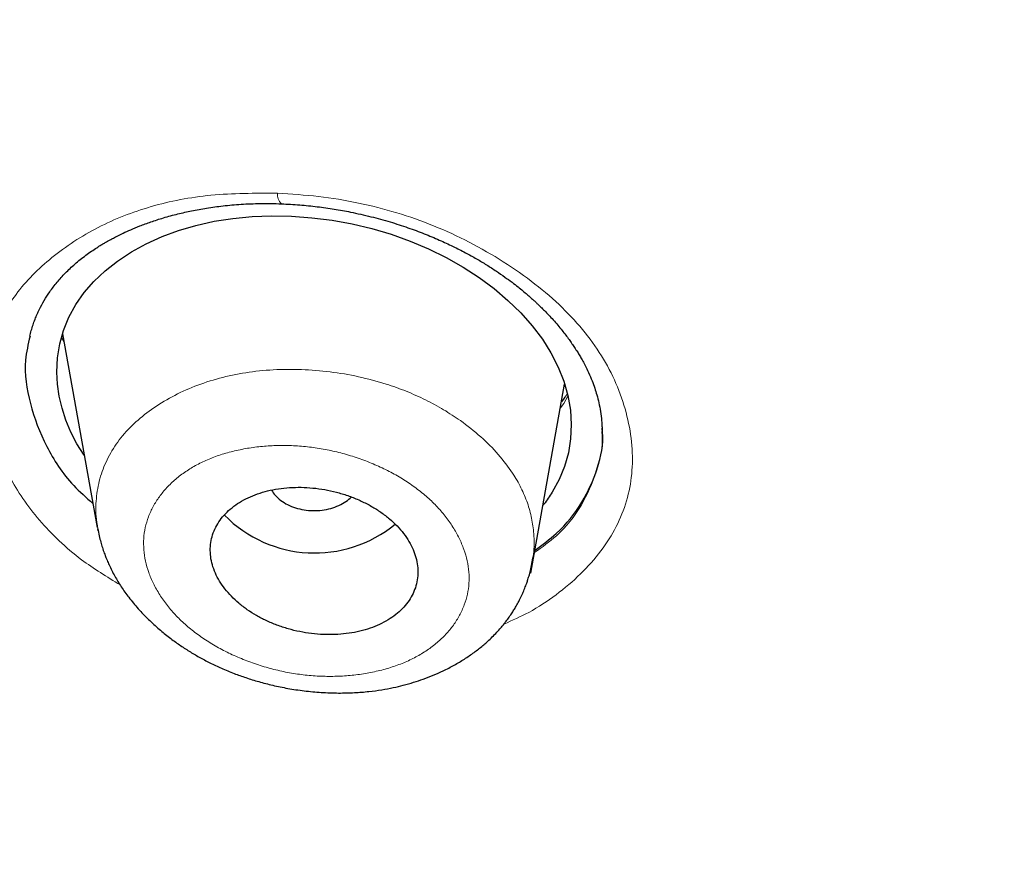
# Model space of a CAD drawing. Header units: millimetres. Extents: x 8 to 1023, y 12 to 832.
# Tile 474 of 656: x 603 to 612, y 765 to 772. Entities that reach past the tile are written whole.
import ezdxf

# ---------------------------------------------------------------- set-up
doc = ezdxf.new("R2010")
doc.units = ezdxf.units.MM

msp = doc.modelspace()

# ---------------------------------------------------------------- linework, layer by layer
at = {"color": 8, "linetype": 'Continuous', "lineweight": 0}
for p, q in [((603.5123, 769.5438), (603.4908, 769.5784)), ((607.8809, 769.0715), (607.8453, 769.008)), ((607.8453, 769.008), (607.8153, 768.9684))]:
    msp.add_line(p, q, dxfattribs=at)
at = {"color": 7, "linetype": 'Continuous', "lineweight": 30}
for p, q in [((603.5045, 769.5871), (603.4967, 769.5995)), ((603.5001, 769.6119), (603.7999, 767.9323)), ((607.5594, 767.535), (607.8521, 769.1747)), ((603.8084, 767.9037), (603.8062, 767.9193))]:
    msp.add_line(p, q, dxfattribs=at)
at = {"color": 7, "linetype": 'Continuous', "lineweight": 30, "flags": 128}
msp.add_lwpolyline([(603.6882, 768.5578), (603.6249, 768.6584), (603.5728, 768.7591), (603.5296, 768.862), (603.4953, 768.9669), (603.4708, 769.0713), (603.4557, 769.1753), (603.4501, 769.2788), (603.4559, 769.402), (603.4753, 769.5228), (603.5083, 769.6412), (603.5546, 769.7551), (603.6143, 769.8639), (603.6871, 769.9679), (603.7718, 770.0656), (603.8683, 770.1571), (603.9767, 770.2423), (604.0969, 770.3212), (604.2261, 770.3922), (604.3624, 770.4543), (604.5059, 770.5074), (604.6565, 770.5515), (604.8143, 770.5867), (604.9766, 770.6123), (605.1425, 770.6283), (605.312, 770.6346), (605.4853, 770.6312), (605.6622, 770.6181), (605.8385, 770.5957), (606.0118, 770.5643), (606.182, 770.5238), (606.3493, 770.4742), (606.5136, 770.4156), (606.6716, 770.3489), (606.8249, 770.2733), (606.9723, 770.1896), (607.1107, 770.0996), (607.2404, 770.0032), (607.3611, 769.9007), (607.4715, 769.793), (607.5717, 769.6801), (607.6595, 769.5638), (607.7341, 769.4451), (607.7964, 769.3227), (607.8451, 769.1994), (607.8802, 769.0753), (607.9018, 768.9503), (607.9097, 768.8244), (607.904, 768.6992), (607.8847, 768.5779), (607.8517, 768.4604), (607.8051, 768.3469), (607.7448, 768.2373), (607.7448, 768.2373)], dxfattribs=at)
at = {"color": 8, "linetype": 'Continuous', "lineweight": 0}
msp.add_arc((605.477, 770.8207), 0.1142, 175.36943, 225.85238, dxfattribs=at)
at = {"color": 7, "linetype": 'Continuous', "lineweight": 30}
msp.add_arc((605.6859, 768.8074), 1.0969, 224.43691, 309.49116, dxfattribs=at)
for points, knots in [([(599.6821, 745.2961), (599.0446, 745.7096), (597.7695, 746.5367), (595.9542, 747.8518), (594.2149, 749.2184), (592.5608, 750.6392), (590.9929, 752.1097), (589.5142, 753.6274), (588.1274, 755.1896), (586.8349, 756.7932), (585.6396, 758.4355), (584.5439, 760.1136), (583.5509, 761.8245), (582.6624, 763.5651), (581.8795, 765.3316), (581.2029, 767.1208), (580.6338, 768.9292), (580.1729, 770.7536), (579.8213, 772.5906), (579.5798, 774.4368), (579.4493, 776.2889), (579.431, 778.1434), (579.5251, 779.9968), (579.7305, 781.8454), (580.0465, 783.6858), (580.4719, 785.5148), (581.006, 787.3289), (581.6477, 789.1248), (582.3961, 790.8992), (583.2503, 792.6485), (584.2095, 794.3694), (585.2721, 796.0585), (586.4353, 797.7127), (587.6964, 799.3293), (589.0529, 800.9052), (590.5021, 802.4378), (592.0412, 803.924), (593.6677, 805.3611), (595.3789, 806.7463), (597.1721, 808.0765), (599.0443, 809.3489), (600.9914, 810.5616), (603.0093, 811.7126), (605.0941, 812.8), (607.2418, 813.822), (609.4485, 814.7765), (611.7101, 815.6617), (614.0228, 816.4757), (616.3824, 817.2164), (618.7846, 817.8821), (621.2245, 818.472), (623.6973, 818.9854), (626.1985, 819.4217), (628.7233, 819.78), (631.2672, 820.0603), (633.8256, 820.26), (636.3938, 820.3856), (638.1092, 820.4012), (638.967, 820.409)], [0, 0, 0, 0, 0.017858, 0.035716, 0.053573, 0.07143, 0.089286, 0.107143, 0.124999, 0.142856, 0.160713, 0.178571, 0.196429, 0.214287, 0.232143, 0.25, 0.267856, 0.285712, 0.303568, 0.321425, 0.339282, 0.35714, 0.374998, 0.392856, 0.410713, 0.42857, 0.446428, 0.464285, 0.482142, 0.499999, 0.517857, 0.535714, 0.553571, 0.571428, 0.589285, 0.607142, 0.624999, 0.642856, 0.660713, 0.67857, 0.696427, 0.714284, 0.732141, 0.749999, 0.767857, 0.785715, 0.803573, 0.821432, 0.83929, 0.857149, 0.875005, 0.892861, 0.910716, 0.928572, 0.946428, 0.964284, 0.982141, 1, 1, 1, 1]), ([(638.967, 818.009), (638.3628, 818.005), (637.1547, 817.997), (635.3444, 817.9324), (633.5372, 817.8292), (631.733, 817.6837), (629.9321, 817.4971), (628.1379, 817.2696), (626.4058, 817.0102), (624.7401, 816.7233), (623.1417, 816.4128), (621.5609, 816.0704), (619.9978, 815.6959), (618.4524, 815.2896), (616.8706, 814.8359), (615.2571, 814.3322), (613.6167, 813.7756), (612.0058, 813.1834), (610.4243, 812.556), (608.8722, 811.8935), (607.347, 811.1949), (605.8917, 810.4814), (604.506, 809.7569), (603.1916, 809.027), (601.9088, 808.2708), (600.6574, 807.4885), (599.4374, 806.6803), (598.2148, 805.8226), (596.9949, 804.9139), (595.7837, 803.9523), (594.6156, 802.964), (593.4906, 801.949), (592.4085, 800.9075), (591.3676, 799.8379), (590.3979, 798.7733), (589.4984, 797.7185), (588.6689, 796.6799), (587.8834, 795.6272), (587.142, 794.5603), (586.4445, 793.4792), (585.772, 792.3524), (585.1295, 791.1795), (584.5226, 789.9602), (583.9691, 788.7276), (583.4691, 787.4814), (583.0225, 786.2218), (582.6288, 784.9476), (582.2983, 783.6978), (582.0275, 782.4769), (581.8126, 781.29), (581.6459, 780.1015), (581.5271, 778.9115), (581.4564, 777.7195), (581.4331, 776.4921), (581.462, 775.2301), (581.5487, 773.9347), (581.6922, 772.6407), (581.8927, 771.348), (582.1501, 770.0563), (582.4641, 768.7676), (582.8228, 767.5219), (583.2202, 766.3223), (583.6505, 765.1703), (584.1257, 764.0301), (584.6458, 762.9016), (585.2109, 761.7847), (585.8395, 760.646), (586.5358, 759.4877), (587.3046, 758.3122), (588.1254, 757.1535), (588.9985, 756.0114), (589.924, 754.8861), (590.8988, 753.7813), (591.8905, 752.7307), (592.8916, 751.7352), (593.8983, 750.7921), (594.9411, 749.8712), (596.0199, 748.9727), (597.1349, 748.0965), (598.3202, 747.2174), (599.5787, 746.3387), (600.9133, 745.464), (602.288, 744.6186), (603.7029, 743.8026), (605.158, 743.0163), (606.6477, 742.2629), (608.1236, 741.5648), (609.5779, 740.9208), (611.0096, 740.3269), (612.4627, 739.7635), (613.9374, 739.2309), (615.4336, 738.7289), (616.9988, 738.2432), (618.6325, 737.7777), (620.334, 737.3365), (622.053, 736.9342), (623.7893, 736.5709), (625.5429, 736.2467), (627.3103, 735.9623), (629.0381, 735.725), (630.7219, 735.5312), (632.3607, 735.3774), (634.0049, 735.2575), (635.6543, 735.1725), (637.3089, 735.1191), (638.4138, 735.1126), (638.9669, 735.1093)], [0, 0, 0, 0, 0.01003, 0.020054, 0.030083, 0.040124, 0.050187, 0.060282, 0.070362, 0.079553, 0.088711, 0.097842, 0.106955, 0.116055, 0.12515, 0.135215, 0.145244, 0.155247, 0.165233, 0.175211, 0.185191, 0.195231, 0.204429, 0.213609, 0.222777, 0.23194, 0.241107, 0.250284, 0.260264, 0.270231, 0.280194, 0.290164, 0.300149, 0.31016, 0.320251, 0.329484, 0.338685, 0.347862, 0.357022, 0.366175, 0.375328, 0.385279, 0.395221, 0.405163, 0.415118, 0.425096, 0.435106, 0.445185, 0.454404, 0.463594, 0.472765, 0.481925, 0.491084, 0.500249, 0.510205, 0.520158, 0.530119, 0.540101, 0.550114, 0.56017, 0.570237, 0.579425, 0.588586, 0.597726, 0.606856, 0.615983, 0.625115, 0.635087, 0.645061, 0.655045, 0.665052, 0.67509, 0.685171, 0.695207, 0.70436, 0.713496, 0.722621, 0.731743, 0.74087, 0.750008, 0.759978, 0.769956, 0.779952, 0.789974, 0.800033, 0.810138, 0.820182, 0.829338, 0.838477, 0.847605, 0.856731, 0.86586, 0.875, 0.885017, 0.895019, 0.905016, 0.915017, 0.92503, 0.935066, 0.945076, 0.954226, 0.963368, 0.97251, 0.981657, 0.990818, 1, 1, 1, 1]), ([(696.002, 776.4662), (695.9947, 775.965), (695.98, 774.9631), (695.861, 773.4625), (695.6708, 771.9655), (695.4025, 770.472), (695.0581, 768.9822), (694.6463, 767.5288), (694.1731, 766.1154), (693.6441, 764.7452), (693.0498, 763.3902), (692.3902, 762.0503), (691.6534, 760.7038), (690.8365, 759.3537), (689.9364, 758.0034), (688.9673, 756.6765), (687.929, 755.3728), (686.8217, 754.0933), (685.6712, 752.8652), (684.4846, 751.6905), (683.2684, 750.5701), (681.9992, 749.481), (680.6769, 748.4233), (679.2806, 747.3817), (677.8086, 746.3592), (676.2591, 745.3595), (674.6548, 744.3986), (672.9958, 743.4768), (671.2864, 742.597), (669.5682, 741.7786), (667.8504, 741.0217), (666.1375, 740.3241), (664.394, 739.6702), (662.6198, 739.0602), (660.7838, 738.4845), (658.8853, 737.9465), (656.9241, 737.4497), (654.9336, 737.004), (652.9137, 736.6095), (650.8678, 736.2673), (648.8439, 735.9841), (646.8512, 735.7574), (644.8954, 735.5844), (642.9365, 735.4606), (640.9747, 735.3858), (638.9675, 735.3597), (636.9174, 735.3857), (634.8275, 735.4677), (632.743, 735.6052), (630.6644, 735.7981), (628.5941, 736.0462), (626.5779, 736.3425), (624.6214, 736.6824), (622.7274, 737.0617), (620.857, 737.4869), (619.0102, 737.9577), (617.1441, 738.4863), (615.2636, 739.0754), (613.3744, 739.728), (611.5217, 740.4297), (609.7057, 741.1802), (607.9259, 741.9795), (606.2194, 742.8094), (604.5887, 743.6645), (603.0365, 744.5392), (601.5312, 745.4497), (600.0726, 746.3957), (598.6295, 747.3989), (597.2073, 748.4603), (595.8124, 749.5811), (594.4768, 750.7371), (593.2005, 751.9281), (591.9821, 753.1553), (590.8457, 754.3924), (589.7912, 755.6339), (588.8189, 756.8731), (587.909, 758.1332), (587.0612, 759.4142), (586.2599, 760.7421), (585.5103, 762.1155), (584.8181, 763.5329), (584.1993, 764.9653), (583.6538, 766.4127), (583.1805, 767.8781), (582.7877, 769.3322), (582.4726, 770.7709), (582.2317, 772.1876), (582.061, 773.6092), (581.9542, 775.0357), (581.941, 775.9887), (581.9344, 776.4658)], [0, 0, 0, 0, 0.011647, 0.023279, 0.034914, 0.046569, 0.058262, 0.069997, 0.081033, 0.092045, 0.103046, 0.114051, 0.125075, 0.136674, 0.148268, 0.159874, 0.171507, 0.183184, 0.194903, 0.205931, 0.216944, 0.227954, 0.238974, 0.250018, 0.2616, 0.2732, 0.284834, 0.296518, 0.308264, 0.319998, 0.330999, 0.341975, 0.352941, 0.363907, 0.374886, 0.386463, 0.398058, 0.409684, 0.421356, 0.433089, 0.444843, 0.455871, 0.466863, 0.477832, 0.488791, 0.499751, 0.51144, 0.523115, 0.53479, 0.54648, 0.558201, 0.569925, 0.580927, 0.591892, 0.602833, 0.61376, 0.624687, 0.6364, 0.648087, 0.659761, 0.671439, 0.683135, 0.694871, 0.705904, 0.716895, 0.727858, 0.738804, 0.749746, 0.761426, 0.773081, 0.784724, 0.796373, 0.808043, 0.819784, 0.830839, 0.841857, 0.852852, 0.863839, 0.87483, 0.886496, 0.898127, 0.909738, 0.921348, 0.932974, 0.944696, 0.955762, 0.96681, 0.977856, 0.988914, 1, 1, 1, 1]), ([(582.4446, 775.8051), (582.445, 775.7911), (582.4458, 775.7597), (582.4473, 775.709), (582.4492, 775.6493), (582.4515, 775.5807), (582.4542, 775.5046), (582.4574, 775.4212), (582.461, 775.3307), (582.4653, 775.232), (582.4703, 775.1261), (582.4812, 774.9074), (582.4997, 774.5974), (582.5289, 774.2013), (582.5599, 773.8431), (582.5931, 773.5063), (582.6277, 773.1898), (582.6654, 772.8762), (582.7114, 772.5254), (582.7679, 772.1322), (582.8372, 771.6951), (582.9039, 771.3114), (582.9649, 770.9836), (583.0169, 770.7179), (583.0699, 770.4587), (583.122, 770.2148), (583.1725, 769.9868), (583.2213, 769.7741), (583.2599, 769.6108), (583.2883, 769.4935), (583.3062, 769.4202), (583.3228, 769.3526), (583.3375, 769.2938), (583.3495, 769.2456), (583.3588, 769.2091), (583.3656, 769.1821), (583.3715, 769.1587), (583.3785, 769.1315), (583.3875, 769.0963), (583.3983, 769.0544), (583.4104, 769.0074), (583.4279, 768.9406), (583.4513, 768.8515), (583.4818, 768.7374), (583.5157, 768.6128), (583.5529, 768.4778), (583.5937, 768.3328), (583.6383, 768.1769), (583.6859, 768.0141), (583.735, 767.8493), (583.7844, 767.687), (583.8467, 767.4858), (583.9222, 767.2484), (584.011, 766.9775), (584.0978, 766.7204), (584.1822, 766.4768), (584.2647, 766.2447), (584.3469, 766.0189), (584.4296, 765.7964), (584.513, 765.5773), (584.5968, 765.3616), (584.681, 765.1493), (584.7665, 764.9381), (584.8547, 764.7244), (584.9473, 764.5043), (585.0461, 764.2746), (585.1511, 764.0351), (585.2483, 763.8185), (585.3359, 763.6266), (585.4124, 763.4613), (585.4917, 763.2924), (585.5725, 763.123), (585.654, 762.9542), (585.7342, 762.7906), (585.8121, 762.6339), (585.8858, 762.4873), (585.9552, 762.351), (586.0201, 762.2247), (586.0763, 762.1163), (586.1232, 762.0267), (586.16, 761.957), (586.191, 761.8984), (586.2202, 761.8434), (586.2521, 761.7838), (586.2924, 761.7085), (586.3416, 761.6175), (586.3994, 761.5113), (586.4631, 761.3952), (586.533, 761.2692), (586.6085, 761.1343), (586.6899, 760.9906), (586.777, 760.8384), (586.8707, 760.6768), (587.0082, 760.4423), (587.1881, 760.1419), (587.4089, 759.7828), (587.6286, 759.4347), (587.8207, 759.1376), (587.9845, 758.8892), (588.1195, 758.6873), (588.2524, 758.4914), (588.3815, 758.3034), (588.5056, 758.1251), (588.6243, 757.9565), (588.7374, 757.7976), (588.8448, 757.6484), (588.9462, 757.5088), (589.0422, 757.3779), (589.1366, 757.2502), (589.2335, 757.1202), (589.3366, 756.9832), (589.4522, 756.8309), (589.5813, 756.6626), (589.7249, 756.4777), (589.8777, 756.2834), (590.0397, 756.08), (590.2656, 755.8001), (590.5571, 755.4464), (590.8346, 755.1188), (591.0355, 754.8857), (591.1559, 754.7474), (591.2775, 754.6088), (591.4003, 754.4702), (591.5243, 754.3313), (591.6486, 754.1934), (591.7649, 754.0655), (591.8701, 753.9508), (591.9618, 753.8514), (592.0452, 753.7615), (592.1122, 753.6897), (592.1645, 753.6339), (592.2036, 753.5923), (592.2394, 753.5543), (592.2717, 753.52), (592.2997, 753.4905), (592.3218, 753.4672), (592.3394, 753.4485), (592.3567, 753.4303), (592.3781, 753.4078), (592.4054, 753.3792), (592.4402, 753.3427), (592.4829, 753.298), (592.5343, 753.2445), (592.5923, 753.1843), (592.6549, 753.1195), (592.7198, 753.0527), (592.7854, 752.9854), (592.8517, 752.9177), (592.9772, 752.7901), (593.1648, 752.6012), (593.4183, 752.35), (593.6808, 752.094), (593.9679, 751.8186), (594.277, 751.5274), (594.6055, 751.2241), (594.9341, 750.9263), (595.2628, 750.6342), (595.5912, 750.3478), (595.8811, 750.0995), (596.1289, 749.8905), (596.3313, 749.7217), (596.5238, 749.5629), (596.7062, 749.4139), (596.8673, 749.2836), (597.0081, 749.1707), (597.13, 749.0735), (597.2501, 748.9784), (597.3741, 748.8808), (597.5077, 748.7764), (597.6523, 748.6642), (597.808, 748.5443), (597.9749, 748.4169), (598.1532, 748.2819), (598.3418, 748.1405), (598.5384, 747.9946), (598.7388, 747.8473), (598.94, 747.7009), (599.2201, 747.4992), (599.5785, 747.2453), (600.0151, 746.9428), (600.4478, 746.6494), (600.8786, 746.3633), (601.3096, 746.083), (601.7418, 745.8076), (602.1632, 745.5445), (602.5746, 745.2926), (602.9799, 745.0491), (603.3952, 744.8041), (603.8235, 744.5564), (604.2651, 744.306), (604.6297, 744.1035), (604.9104, 743.9498), (605.0993, 743.8473), (605.2804, 743.7499), (605.4519, 743.6584), (605.6137, 743.5727), (605.7658, 743.4928), (605.9081, 743.4185), (606.0182, 743.3614), (606.0971, 743.3206), (606.1456, 743.2956), (606.1866, 743.2745), (606.2193, 743.2577), (606.2451, 743.2445), (606.2688, 743.2323), (606.2958, 743.2185), (606.3341, 743.199), (606.3852, 743.1729), (606.4499, 743.14), (606.5225, 743.1032), (606.6, 743.064), (606.7168, 743.0052), (606.8764, 742.9254), (607.0831, 742.823), (607.3039, 742.7146), (607.5389, 742.6005), (607.7865, 742.4816), (608.0422, 742.3602), (608.3002, 742.2392), (608.5563, 742.1205), (608.8624, 741.9803), (609.2166, 741.8205), (609.6173, 741.643), (610.0083, 741.473), (610.3901, 741.3099), (610.7661, 741.1522), (611.1402, 740.998), (611.6197, 740.8038), (612.2069, 740.572), (612.9043, 740.3058), (613.6236, 740.0406), (614.365, 739.7769), (615.1288, 739.5155), (615.8982, 739.2623), (616.6731, 739.0173), (617.4941, 738.7683), (618.3622, 738.517), (619.2779, 738.2653), (620.1995, 738.0252), (621.1268, 737.7966), (622.0594, 737.5796), (622.9971, 737.3742), (623.9132, 737.1859), (624.807, 737.0135), (625.6779, 736.8562), (626.5516, 736.7089), (627.4278, 736.5718), (628.3063, 736.4448), (629.1873, 736.3278), (630.0707, 736.2208), (630.9566, 736.1239), (631.8446, 736.037), (632.7345, 735.9603), (633.6259, 735.8939), (634.5018, 735.8388), (635.362, 735.7943), (636.2063, 735.7599), (637.0519, 735.7346), (637.899, 735.7185), (638.7918, 735.7112), (639.7291, 735.7144), (640.7097, 735.7301), (641.6884, 735.7581), (642.6654, 735.7983), (643.6407, 735.8507), (644.6145, 735.9153), (645.5595, 735.99), (646.4756, 736.0736), (647.3628, 736.1648), (648.2477, 736.2662), (649.13, 736.3775), (650.0098, 736.4988), (650.8873, 736.6302), (651.7624, 736.7717), (652.6349, 736.9234), (653.5043, 737.085), (654.3703, 737.2566), (655.2325, 737.4379), (656.0744, 737.6255), (656.8959, 737.8185), (657.6972, 738.0163), (658.4943, 738.2228), (659.2869, 738.4379), (660.1162, 738.6733), (660.9807, 738.9307), (661.8791, 739.2114), (662.7702, 739.5032), (663.6538, 739.806), (664.5299, 740.1199), (665.3982, 740.4447), (666.12, 740.7262), (666.7003, 740.9598), (667.1432, 741.1419), (667.5878, 741.3285), (668.0339, 741.5197), (668.4822, 741.7159), (668.9169, 741.9101), (669.34, 742.1029), (669.753, 742.2947), (670.072, 742.4457), (670.2956, 742.5528), (670.4216, 742.6135), (670.5482, 742.6749), (670.6755, 742.737), (670.8035, 742.7998), (670.931, 742.8627), (671.0548, 742.9242), (671.1782, 742.9858), (671.2972, 743.0456), (671.4102, 743.1026), (671.5088, 743.1526), (671.593, 743.1955), (671.6627, 743.2312), (671.716, 743.2585), (671.7578, 743.2799), (671.7942, 743.2987), (671.8353, 743.3199), (671.8837, 743.3449), (671.9413, 743.3747), (672.0137, 743.4123), (672.102, 743.4583), (672.2072, 743.5134), (672.3217, 743.5737), (672.4415, 743.6371), (672.6026, 743.7228), (672.8051, 743.8314), (673.0792, 743.9801), (673.3871, 744.1494), (673.7294, 744.3404), (674.0753, 744.5366), (674.4201, 744.7353), (674.7593, 744.934), (675.1122, 745.1438), (675.4776, 745.3647), (675.8541, 745.5964), (676.2208, 745.826), (676.5831, 746.0568), (676.9441, 746.2907), (677.3081, 746.5308), (677.6751, 746.7771), (678.0469, 747.0312), (678.3605, 747.2495), (678.6122, 747.4273), (678.7975, 747.5596), (678.9733, 747.6861), (679.139, 747.8064), (679.2948, 747.9204), (679.4407, 748.0281), (679.577, 748.1293), (679.6998, 748.2212), (679.8108, 748.3047), (679.9155, 748.3839), (680.023, 748.4656), (680.1372, 748.553), (680.2583, 748.6462), (680.3863, 748.7453), (680.5292, 748.8567), (680.6876, 748.9813), (680.8623, 749.1198), (681.0451, 749.2662), (681.2323, 749.4177), (681.4202, 749.5712), (681.6879, 749.7922), (682.0304, 750.0797), (682.4098, 750.4057), (682.7452, 750.6999), (683.0414, 750.964), (683.3359, 751.2312), (683.633, 751.5055), (683.9348, 751.7892), (684.1756, 752.0197), (684.355, 752.1937), (684.4723, 752.3082), (684.5901, 752.4242), (684.7085, 752.5415), (684.8254, 752.6583), (684.938, 752.7716), (685.0465, 752.8815), (685.1492, 752.9863), (685.2457, 753.0854), (685.3324, 753.1749), (685.4094, 753.2549), (685.4704, 753.3186), (685.5171, 753.3674), (685.5509, 753.4029), (685.5797, 753.4332), (685.6062, 753.4611), (685.6342, 753.4907), (685.6678, 753.5263), (685.7079, 753.5688), (685.7547, 753.6185), (685.8229, 753.6913), (685.9115, 753.7862), (686.0191, 753.9025), (686.13, 754.0232), (686.2614, 754.1673), (686.4141, 754.3365), (686.5889, 754.5324), (686.7695, 754.7377), (686.954, 754.95), (687.2318, 755.2743), (687.5949, 755.7086), (687.9351, 756.1301), (688.1692, 756.427), (688.3029, 756.5985), (688.4352, 756.77), (688.5645, 756.9397), (688.6915, 757.1081), (688.814, 757.2724), (688.9312, 757.4313), (689.0407, 757.5814), (689.1428, 757.7225), (689.2375, 757.8547), (689.3193, 757.97), (689.3899, 758.0701), (689.4527, 758.1598), (689.5172, 758.2523), (689.5856, 758.3512), (689.6583, 758.4571), (689.7409, 758.5781), (689.8336, 758.7153), (689.9371, 758.8699), (690.046, 759.0347), (690.1604, 759.2096), (690.3181, 759.4539), (690.5145, 759.7645), (690.7668, 760.1741), (691.0327, 760.6197), (691.2387, 760.9777), (691.3698, 761.2107), (691.4296, 761.318), (691.4867, 761.421), (691.5389, 761.5161), (691.5847, 761.6002), (691.6242, 761.6731), (691.6555, 761.7313), (691.6797, 761.7764), (691.6976, 761.8097), (691.7117, 761.8361), (691.7222, 761.8559), (691.7312, 761.8729), (691.7415, 761.8921), (691.7553, 761.9182), (691.7724, 761.9505), (691.7915, 761.9867), (691.8208, 762.0424), (691.8614, 762.1198), (691.9142, 762.2215), (691.9714, 762.3325), (692.0505, 762.4875), (692.151, 762.6874), (692.2721, 762.9329), (692.3964, 763.1901), (692.5235, 763.4592), (692.6374, 763.706), (692.738, 763.9283), (692.8242, 764.1223), (692.9085, 764.3151), (692.9887, 764.5016), (693.0633, 764.6782), (693.134, 764.8481), (693.2007, 765.0109), (693.2633, 765.166), (693.3204, 765.3094), (693.3689, 765.4328), (693.4097, 765.5379), (693.4452, 765.6301), (693.481, 765.7239), (693.5216, 765.8312), (693.5676, 765.9544), (693.6192, 766.0944), (693.674, 766.2453), (693.7318, 766.407), (693.7925, 766.5796), (693.8525, 766.7536), (693.9115, 766.928), (693.9682, 767.099), (694.0244, 767.2713), (694.0786, 767.4411), (694.1306, 767.6073), (694.1806, 767.7698), (694.2411, 767.9707), (694.3105, 768.2072), (694.3868, 768.4763), (694.4425, 768.6798), (694.4799, 768.8195), (694.5004, 768.8967), (694.5186, 768.9661), (694.5344, 769.0268), (694.5479, 769.079), (694.559, 769.1224), (694.568, 769.1575), (694.5762, 769.1901), (694.5852, 769.2254), (694.5963, 769.2695), (694.6096, 769.3228), (694.6253, 769.3861), (694.6433, 769.4595), (694.6635, 769.543), (694.686, 769.6366), (694.7104, 769.7404), (694.7369, 769.8541), (694.7736, 770.0152), (694.8188, 770.2193), (694.8764, 770.4898), (694.9362, 770.7841), (694.9971, 771.1012), (695.0534, 771.4122), (695.1053, 771.7172), (695.1536, 772.019), (695.204, 772.3563), (695.2558, 772.7345), (695.3075, 773.1562), (695.354, 773.5879), (695.3951, 774.0283), (695.429, 774.4722), (695.4507, 774.7964), (695.4589, 774.9718), (695.4602, 774.9983)], [0, 0, 0, 0, 0.000308, 0.00069, 0.001145, 0.001674, 0.002276, 0.00292, 0.003632, 0.004411, 0.005257, 0.006152, 0.009626, 0.012651, 0.015604, 0.018178, 0.020695, 0.02317, 0.025678, 0.029092, 0.032585, 0.036159, 0.038302, 0.040463, 0.042551, 0.044541, 0.046341, 0.048052, 0.049674, 0.050287, 0.050886, 0.051446, 0.051921, 0.05231, 0.052613, 0.052804, 0.052961, 0.053179, 0.053464, 0.053812, 0.054194, 0.054604, 0.05543, 0.056351, 0.057369, 0.058452, 0.059626, 0.060891, 0.062239, 0.063584, 0.064902, 0.066193, 0.068489, 0.070695, 0.07281, 0.074779, 0.076663, 0.078501, 0.080325, 0.082135, 0.0839, 0.08565, 0.087387, 0.08913, 0.090952, 0.092859, 0.09485, 0.096926, 0.098274, 0.099656, 0.101071, 0.102516, 0.103918, 0.105323, 0.106643, 0.107879, 0.109031, 0.110099, 0.111082, 0.111784, 0.112377, 0.112857, 0.113276, 0.11378, 0.114377, 0.115197, 0.116102, 0.117093, 0.118169, 0.119332, 0.120556, 0.121864, 0.123254, 0.124726, 0.127926, 0.131043, 0.134078, 0.13703, 0.138843, 0.140623, 0.142364, 0.14403, 0.145612, 0.147112, 0.148529, 0.149862, 0.151113, 0.15228, 0.153387, 0.154557, 0.155794, 0.157098, 0.15869, 0.160373, 0.162145, 0.164008, 0.165957, 0.169858, 0.173805, 0.175097, 0.176394, 0.177695, 0.179001, 0.180312, 0.181628, 0.182918, 0.183956, 0.184904, 0.185762, 0.186531, 0.186966, 0.187365, 0.18773, 0.18806, 0.188352, 0.188581, 0.188733, 0.18889, 0.189107, 0.189383, 0.189718, 0.190161, 0.190677, 0.191267, 0.191909, 0.192557, 0.193211, 0.193869, 0.194531, 0.196938, 0.199405, 0.201934, 0.204523, 0.207615, 0.210672, 0.213694, 0.216683, 0.219637, 0.222551, 0.224419, 0.226191, 0.227867, 0.229446, 0.23093, 0.232027, 0.233066, 0.234053, 0.235094, 0.236222, 0.237439, 0.238744, 0.240137, 0.241618, 0.243188, 0.244814, 0.246468, 0.248106, 0.249729, 0.253273, 0.256743, 0.260138, 0.263484, 0.26681, 0.270115, 0.2734, 0.276392, 0.279395, 0.28247, 0.285617, 0.288837, 0.292128, 0.293531, 0.294898, 0.296193, 0.297416, 0.298566, 0.299645, 0.300653, 0.301588, 0.301976, 0.302323, 0.302612, 0.302842, 0.303015, 0.303155, 0.303344, 0.303584, 0.303961, 0.304422, 0.304945, 0.305488, 0.306049, 0.307393, 0.30883, 0.310362, 0.311986, 0.313704, 0.315477, 0.317252, 0.318998, 0.320714, 0.323489, 0.326185, 0.328803, 0.331343, 0.333818, 0.336286, 0.338754, 0.343278, 0.347803, 0.352328, 0.357176, 0.362024, 0.366874, 0.371725, 0.376579, 0.382198, 0.387818, 0.393438, 0.399057, 0.404677, 0.410297, 0.415916, 0.421067, 0.426217, 0.431363, 0.436505, 0.441643, 0.44678, 0.451918, 0.457057, 0.462198, 0.467338, 0.472478, 0.477619, 0.482467, 0.487317, 0.49217, 0.49703, 0.501898, 0.507534, 0.513158, 0.518775, 0.524387, 0.529996, 0.535605, 0.541214, 0.546354, 0.551494, 0.556634, 0.561772, 0.566907, 0.572047, 0.577191, 0.582339, 0.587488, 0.592639, 0.59779, 0.602941, 0.607798, 0.612655, 0.617512, 0.622369, 0.627226, 0.632845, 0.638459, 0.64407, 0.64968, 0.65529, 0.660898, 0.666508, 0.669406, 0.67233, 0.675279, 0.678255, 0.681257, 0.684301, 0.68705, 0.689866, 0.69275, 0.693613, 0.694482, 0.695357, 0.696238, 0.697125, 0.698018, 0.698897, 0.699709, 0.7006, 0.701391, 0.702082, 0.702673, 0.703163, 0.703553, 0.703797, 0.704045, 0.704323, 0.704664, 0.705071, 0.705543, 0.706196, 0.706944, 0.707779, 0.708635, 0.709499, 0.711221, 0.712975, 0.715398, 0.717879, 0.720418, 0.722964, 0.725469, 0.727931, 0.730829, 0.733666, 0.736441, 0.73918, 0.741976, 0.744786, 0.747659, 0.750595, 0.753592, 0.755153, 0.756652, 0.758075, 0.759422, 0.760694, 0.76189, 0.763011, 0.764057, 0.764932, 0.765771, 0.766663, 0.767617, 0.768632, 0.769708, 0.770846, 0.77225, 0.773737, 0.775308, 0.776945, 0.778574, 0.780189, 0.783939, 0.787607, 0.790333, 0.793014, 0.795703, 0.798467, 0.801307, 0.804223, 0.805343, 0.806474, 0.807615, 0.808768, 0.809931, 0.811049, 0.812089, 0.813144, 0.814106, 0.814973, 0.815747, 0.816426, 0.816815, 0.81716, 0.817451, 0.81769, 0.817966, 0.818306, 0.818714, 0.819191, 0.819737, 0.820807, 0.821917, 0.823067, 0.824256, 0.826025, 0.827874, 0.829805, 0.831814, 0.833841, 0.838883, 0.843888, 0.845453, 0.847015, 0.848572, 0.850125, 0.851625, 0.853136, 0.854564, 0.85591, 0.857172, 0.858352, 0.85945, 0.860254, 0.861023, 0.86184, 0.862717, 0.863654, 0.86465, 0.865925, 0.867287, 0.868734, 0.870268, 0.871888, 0.875148, 0.878391, 0.882556, 0.886693, 0.887618, 0.888542, 0.889446, 0.89026, 0.890977, 0.891598, 0.892122, 0.892465, 0.892749, 0.892973, 0.893137, 0.893255, 0.893404, 0.893628, 0.893917, 0.894227, 0.894552, 0.895334, 0.896195, 0.897134, 0.898152, 0.900125, 0.902192, 0.904352, 0.906606, 0.908953, 0.91054, 0.912168, 0.913799, 0.915348, 0.916812, 0.91819, 0.919568, 0.920848, 0.92203, 0.923114, 0.923897, 0.924625, 0.925385, 0.926208, 0.927268, 0.928417, 0.929652, 0.930976, 0.932387, 0.933885, 0.93524, 0.936655, 0.938067, 0.939448, 0.940799, 0.942118, 0.943407, 0.945689, 0.947868, 0.949944, 0.950626, 0.951255, 0.951815, 0.952306, 0.952726, 0.953077, 0.953358, 0.953576, 0.953864, 0.954213, 0.954643, 0.955153, 0.955745, 0.956418, 0.957172, 0.958007, 0.958924, 0.959918, 0.961895, 0.963844, 0.966437, 0.968978, 0.971468, 0.973907, 0.976298, 0.978703, 0.981989, 0.985351, 0.988789, 0.992305, 0.995867, 0.999377, 1, 1, 1, 1]), ([(603.216, 769.5898), (603.22, 769.6064), (603.2276, 769.6377), (603.2424, 769.6865), (603.2606, 769.7361), (603.2796, 769.7813), (603.3053, 769.8362), (603.3406, 769.9015), (603.3908, 769.9796), (603.4507, 770.0583), (603.5237, 770.1396), (603.6065, 770.2178), (603.6836, 770.2797), (603.7481, 770.3258), (603.793, 770.3557), (603.8309, 770.3794), (603.857, 770.395), (603.8751, 770.4055), (603.8915, 770.4149), (603.9136, 770.4272), (603.9432, 770.4431), (603.9807, 770.4625), (604.0304, 770.4867), (604.0941, 770.5155), (604.174, 770.5485), (604.2684, 770.5833), (604.378, 770.6186), (604.4959, 770.6507), (604.6208, 770.6788), (604.7511, 770.7025), (604.894, 770.722), (605.0499, 770.7357), (605.2188, 770.7429), (605.3367, 770.7401), (605.3974, 770.7387)], [0, 0, 0, 0, 0.029929, 0.056436, 0.0798, 0.101787, 0.122862, 0.162454, 0.203649, 0.252063, 0.299804, 0.34855, 0.397598, 0.421369, 0.443708, 0.461168, 0.473412, 0.478734, 0.485151, 0.494562, 0.506972, 0.522386, 0.54081, 0.566902, 0.597353, 0.632178, 0.671396, 0.715021, 0.754755, 0.797572, 0.843482, 0.892502, 0.94466, 1, 1, 1, 1]), ([(605.3974, 770.7387), (605.45, 770.736), (605.5535, 770.7307), (605.7063, 770.7146), (605.8533, 770.6936), (606.0089, 770.6653), (606.1709, 770.6286), (606.337, 770.583), (606.4912, 770.5332), (606.6334, 770.4806), (606.7637, 770.4263), (606.8825, 770.3713), (606.99, 770.3166), (607.0868, 770.2629), (607.1763, 770.2093), (607.2578, 770.1566), (607.3312, 770.1058), (607.3936, 770.0599), (607.4457, 770.0195), (607.4893, 769.9841), (607.5244, 769.9544), (607.5537, 769.9289), (607.5784, 769.9068), (607.6014, 769.8857), (607.6238, 769.8646), (607.649, 769.8404), (607.6789, 769.8106), (607.7148, 769.7735), (607.7539, 769.731), (607.7931, 769.6861), (607.8293, 769.6422), (607.8616, 769.6009), (607.8902, 769.5624), (607.9155, 769.5265), (607.9397, 769.4907), (607.9625, 769.455), (607.9842, 769.4191), (608.0054, 769.3823), (608.0277, 769.3407), (608.0552, 769.2857), (608.083, 769.2228), (608.1079, 769.1573), (608.128, 769.0956), (608.1459, 769.0289), (608.1612, 768.9552), (608.1704, 768.8898), (608.1751, 768.8361), (608.1767, 768.8024), (608.1769, 768.7763), (608.1768, 768.765), (608.1768, 768.7599)], [0, 0, 0, 0, 0.037263, 0.0732, 0.107826, 0.141153, 0.183582, 0.223743, 0.261661, 0.297358, 0.330858, 0.36218, 0.391343, 0.418361, 0.443243, 0.468555, 0.491111, 0.510921, 0.527994, 0.542343, 0.555044, 0.564451, 0.573354, 0.581756, 0.589655, 0.598468, 0.610354, 0.62458, 0.641597, 0.659141, 0.675573, 0.690897, 0.705117, 0.718236, 0.730366, 0.744436, 0.757195, 0.769543, 0.784565, 0.80252, 0.829586, 0.853014, 0.874559, 0.89783, 0.92347, 0.951853, 0.966626, 0.979635, 0.990717, 1, 1, 1, 1]), ([(603.2178, 769.5901), (603.2015, 769.5216), (603.1568, 769.3331), (603.208, 769.0062), (603.3447, 768.6388), (603.535, 768.3422), (603.7052, 768.1912), (603.7628, 768.1401)], [0, 0, 0, 0, 0.1429334, 0.3929855, 0.6406487, 0.8783087, 1, 1, 1, 1]), ([(607.8757, 769.0914), (607.8706, 769.0837), (607.8585, 769.0653), (607.8413, 769.0418), (607.8289, 769.0259), (607.8246, 769.0205)], [0, 0, 0, 0, 0.321056, 0.767396, 1, 1, 1, 1]), ([(607.5948, 767.7331), (607.6589, 767.7809), (607.8232, 767.9034), (608.0132, 768.1431), (608.1451, 768.4413), (608.1942, 768.6633), (608.1782, 768.7832), (608.1768, 768.7941)], [0, 0, 0, 0, 0.174194, 0.446544, 0.709625, 0.973545, 1, 1, 1, 1]), ([(605.1016, 767.2183), (605.1274, 767.2013), (605.179, 767.1674), (605.2653, 767.1229), (605.3577, 767.0839), (605.4556, 767.0517), (605.5562, 767.0271), (605.6584, 767.0106), (605.7608, 767.0021), (605.8618, 767.0018), (605.9603, 767.0099), (606.0549, 767.0258), (606.1446, 767.0494), (606.2281, 767.0806), (606.3046, 767.1185), (606.3733, 767.1629), (606.433, 767.2132), (606.4834, 767.2686), (606.5241, 767.3286), (606.5541, 767.3924), (606.5734, 767.4593), (606.5819, 767.5285), (606.579, 767.5993), (606.5651, 767.6706), (606.5402, 767.7419), (606.5041, 767.812), (606.4577, 767.8802), (606.4015, 767.9456), (606.3356, 768.0072), (606.2612, 768.0643), (606.1793, 768.1161), (606.0907, 768.1617), (605.9967, 768.2007), (605.8988, 768.2325), (605.7979, 768.2565), (605.6956, 768.2726), (605.5934, 768.2806), (605.4925, 768.2801), (605.3942, 768.2717), (605.2998, 768.2553), (605.2106, 768.231), (605.1274, 768.1995), (605.0513, 768.1612), (604.9834, 768.1163), (604.9242, 768.0657), (604.8743, 768.01), (604.8345, 767.9497), (604.8051, 767.8857), (604.7863, 767.8186), (604.7788, 767.7493), (604.7823, 767.6785), (604.7968, 767.6071), (604.8227, 767.5361), (604.8591, 767.4662), (604.9057, 767.3986), (604.9622, 767.3341), (605.027, 767.2732), (605.0768, 767.2366), (605.1016, 767.2183)], [0, 0, 0, 0, 0.017392, 0.034785, 0.052967, 0.071207, 0.08939, 0.107555, 0.125778, 0.143944, 0.161968, 0.180048, 0.198072, 0.215894, 0.233771, 0.251592, 0.269238, 0.286939, 0.304584, 0.322155, 0.339781, 0.357351, 0.37498, 0.392665, 0.410293, 0.428091, 0.445946, 0.463744, 0.481749, 0.499814, 0.517819, 0.535977, 0.554194, 0.572352, 0.590538, 0.608782, 0.626968, 0.645047, 0.663182, 0.681261, 0.699148, 0.71709, 0.734976, 0.752669, 0.770416, 0.788109, 0.805689, 0.823324, 0.840903, 0.858499, 0.876151, 0.893746, 0.911439, 0.929189, 0.946882, 0.964569, 0.982312, 1, 1, 1, 1]), ([(605.3117, 768.2559), (605.3215, 768.2406), (605.3423, 768.2082), (605.39, 768.1654), (605.4493, 768.1281), (605.5184, 768.1004), (605.5933, 768.083), (605.6717, 768.0754), (605.7238, 768.0798), (605.7498, 768.0819)], [0, 0, 0, 0, 0.129198, 0.27436, 0.419465, 0.564571, 0.709733, 0.854894, 1, 1, 1, 1]), ([(607.7448, 768.2373), (607.7225, 768.2019), (607.6983, 768.1634), (607.6673, 768.1281), (607.6648, 768.1252)], [0, 0, 0, 0, 0.918941, 1, 1, 1, 1]), ([(605.7498, 768.0819), (605.7754, 768.0863), (605.8264, 768.095), (605.8962, 768.1217), (605.9574, 768.1549), (605.9885, 768.1831), (606.0033, 768.1965)], [0, 0, 0, 0, 0.255877, 0.511853, 0.767829, 1, 1, 1, 1]), ([(603.8046, 767.9208), (603.8086, 767.9001), (603.8161, 767.861), (603.8301, 767.8066), (603.845, 767.7564), (603.8601, 767.7122), (603.874, 767.6756), (603.8848, 767.6492), (603.894, 767.6277), (603.9073, 767.5983), (603.9267, 767.5582), (603.9607, 767.4946), (604.0088, 767.4157), (604.0758, 767.3216), (604.154, 767.2271), (604.2422, 767.1347), (604.3335, 767.0512), (604.4238, 766.9781), (604.5109, 766.9149), (604.5965, 766.8588), (604.6846, 766.8067), (604.7778, 766.7571), (604.8789, 766.7094), (604.9831, 766.6665), (605.0911, 766.6278), (605.2028, 766.5933), (605.3243, 766.562), (605.4556, 766.5351), (605.5962, 766.5139), (605.7433, 766.5001), (605.8895, 766.495), (606.0273, 766.4982), (606.1524, 766.5082), (606.2645, 766.5233), (606.3638, 766.5419), (606.4555, 766.5635), (606.5423, 766.588), (606.6286, 766.6168), (606.7144, 766.65), (606.8039, 766.6899), (606.8948, 766.7368), (606.984, 766.79), (607.0666, 766.8466), (607.1301, 766.8965), (607.1787, 766.9387), (607.2167, 766.9739), (607.2547, 767.0122), (607.2882, 767.0487), (607.3156, 767.0809), (607.3407, 767.1122), (607.3658, 767.1456), (607.3904, 767.1811), (607.4126, 767.2158), (607.4341, 767.2519), (607.4567, 767.2931), (607.4786, 767.3377), (607.4986, 767.3832), (607.5131, 767.4198), (607.5248, 767.4526), (607.5354, 767.4842), (607.5475, 767.5251), (607.5606, 767.5759), (607.5679, 767.6134), (607.5718, 767.6337)], [0, 0, 0, 0, 0.013715, 0.025763, 0.036155, 0.047332, 0.055678, 0.061237, 0.065961, 0.071078, 0.082269, 0.094592, 0.11678, 0.140325, 0.166834, 0.193108, 0.218589, 0.241701, 0.262548, 0.28234, 0.301929, 0.322337, 0.343581, 0.366236, 0.386781, 0.408858, 0.432485, 0.457678, 0.484454, 0.51283, 0.541396, 0.567861, 0.592194, 0.614392, 0.634423, 0.652283, 0.670895, 0.688852, 0.707524, 0.727288, 0.749519, 0.771247, 0.792654, 0.813069, 0.822772, 0.83383, 0.846288, 0.857504, 0.865869, 0.873301, 0.883063, 0.893097, 0.901614, 0.909888, 0.920337, 0.93228, 0.942402, 0.952844, 0.958249, 0.965465, 0.974829, 0.986343, 1, 1, 1, 1])]:
    msp.add_open_spline(points, degree=3, knots=knots, dxfattribs=at)
at = {"color": 8, "linetype": 'Continuous', "lineweight": 0}
for points, knots in [([(582.6587, 776.3319), (582.666, 775.8342), (582.6807, 774.8393), (582.7998, 773.3489), (582.9901, 771.8618), (583.2586, 770.3778), (583.6025, 768.9005), (584.0119, 767.4639), (584.4801, 766.0718), (585.0022, 764.724), (585.588, 763.3913), (586.2377, 762.0735), (586.9636, 760.7482), (587.7693, 759.4177), (588.659, 758.0852), (589.6184, 756.7741), (590.6475, 755.4846), (591.7447, 754.2192), (592.8828, 753.0064), (594.0535, 751.8487), (595.2512, 750.7461), (596.4996, 749.6754), (597.7989, 748.6364), (599.1751, 747.61), (600.6302, 746.5995), (602.1659, 745.6088), (603.7541, 744.6577), (605.3949, 743.7466), (607.0823, 742.8789), (608.7756, 742.0734), (610.4663, 741.3295), (612.153, 740.6435), (613.8715, 739.9999), (615.6219, 739.3988), (617.4379, 738.8297), (619.3186, 738.2968), (621.2633, 737.8045), (623.2347, 737.3634), (625.2328, 736.9737), (627.2531, 736.6365), (629.2486, 736.3583), (631.212, 736.1361), (633.1403, 735.9667), (635.0738, 735.8456), (637.0122, 735.7728), (638.9932, 735.7478), (641.0136, 735.7741), (643.0697, 735.8554), (645.1203, 735.991), (647.1653, 736.1809), (649.2058, 736.4254), (651.1983, 736.7181), (653.1372, 737.055), (655.0159, 737.4315), (656.871, 737.8537), (658.7025, 738.3214), (660.546, 738.8447), (662.3971, 739.4256), (664.2507, 740.0667), (666.0688, 740.7556), (667.8513, 741.4922), (669.6018, 742.278), (671.2852, 743.0961), (672.8985, 743.9417), (674.4358, 744.8077), (675.9267, 745.7092), (677.3711, 746.6461), (678.7974, 747.6378), (680.2005, 748.6854), (681.5749, 749.7903), (682.8917, 750.9306), (684.151, 752.1063), (685.3538, 753.3181), (686.4755, 754.5392), (687.5161, 755.7638), (688.4753, 756.9854), (689.3728, 758.227), (690.209, 759.4887), (691.0009, 760.7987), (691.7432, 762.1569), (692.4294, 763.5626), (693.043, 764.9853), (693.5842, 766.4252), (694.0525, 767.8813), (694.4399, 769.3214), (694.7496, 770.7402), (694.986, 772.1337), (695.1535, 773.5304), (695.2584, 774.9302), (695.2713, 775.8648), (695.2778, 776.3324)], [0, 0, 0, 0, 0.0117137, 0.0234149, 0.0351216, 0.0468522, 0.0586247, 0.070364, 0.0813631, 0.0923367, 0.1032992, 0.1142649, 0.1252481, 0.1368316, 0.148424, 0.1600419, 0.1717018, 0.1834199, 0.1951477, 0.206154, 0.2171342, 0.2281014, 0.2390684, 0.2500482, 0.2616874, 0.2733323, 0.2849979, 0.2966994, 0.3084517, 0.3201468, 0.3311024, 0.3420458, 0.3529893, 0.3639449, 0.3749251, 0.3865672, 0.398212, 0.409874, 0.4215681, 0.4333088, 0.4450345, 0.4560332, 0.4670091, 0.4779743, 0.4889413, 0.4999221, 0.5115701, 0.5232038, 0.5348379, 0.5464871, 0.5581659, 0.5699121, 0.5809668, 0.5919838, 0.6029753, 0.6139537, 0.6249313, 0.6365724, 0.6481884, 0.6597941, 0.6714039, 0.6830322, 0.6947667, 0.7058318, 0.7168559, 0.7278515, 0.7388313, 0.7498078, 0.7614587, 0.7730925, 0.7847248, 0.7963708, 0.8080459, 0.8197857, 0.8308292, 0.8418316, 0.8528066, 0.8637681, 0.8747299, 0.8864319, 0.8981149, 0.9097963, 0.9214933, 0.9332235, 0.9449736, 0.9560095, 0.967015, 0.9780052, 0.9889952, 1, 1, 1, 1]), ([(603.9995, 767.4333), (603.8847, 767.5039), (603.6167, 767.6686), (603.2847, 767.99), (603.0163, 768.3777), (602.8636, 768.7923), (602.8129, 769.2089), (602.8849, 769.606), (603.0825, 769.9671), (603.3947, 770.2814), (603.789, 770.5428), (604.2582, 770.7271), (604.7883, 770.831), (605.1687, 770.8303), (605.3632, 770.8299)], [0, 0, 0, 0, 0.0627213, 0.1463159, 0.2294992, 0.3162516, 0.4037828, 0.4872675, 0.5706519, 0.6578936, 0.7452961, 0.828928, 0.9125685, 1, 1, 1, 1]), ([(605.3632, 770.8299), (605.482, 770.8226), (605.716, 770.8084), (606.0634, 770.7504), (606.3985, 770.6654), (606.7212, 770.5511), (607.0314, 770.4081), (607.3256, 770.2382), (607.5972, 770.0482), (607.8358, 769.842), (608.0356, 769.6233), (608.1964, 769.3923), (608.318, 769.1491), (608.3996, 768.897), (608.4421, 768.6436), (608.4413, 768.3964), (608.3959, 768.1605), (608.3059, 767.9361), (608.1713, 767.7235), (607.9951, 767.5255), (607.7851, 767.3469), (607.5627, 767.1994), (607.3987, 767.1261), (607.3253, 767.0932)], [0, 0, 0, 0, 0.049462, 0.097334, 0.144342, 0.191252, 0.238838, 0.287841, 0.337419, 0.385311, 0.432275, 0.479115, 0.526639, 0.575623, 0.625151, 0.673047, 0.720076, 0.767044, 0.814762, 0.864003, 0.913454, 0.961307, 1, 1, 1, 1]), ([(603.8062, 767.9193), (603.8004, 767.9555), (603.785, 768.0511), (603.7903, 768.2048), (603.8247, 768.3765), (603.8906, 768.5404), (603.987, 768.6936), (604.114, 768.8335), (604.2679, 768.9589), (604.4455, 769.068), (604.6433, 769.1589), (604.8578, 769.2296), (605.0864, 769.2779), (605.3255, 769.3027), (605.5712, 769.3049), (605.8195, 769.2847), (606.0663, 769.2425), (606.2873, 769.1837), (606.4809, 769.1146), (606.6472, 769.0402), (606.8049, 768.9552), (606.9007, 768.8905), (606.9487, 768.8581)], [0, 0, 0, 0, 0.033015, 0.08689, 0.14064, 0.194126, 0.247267, 0.300539, 0.354151, 0.40796, 0.461776, 0.515417, 0.568782, 0.622186, 0.675807, 0.729604, 0.783509, 0.837477, 0.878018, 0.918622, 0.959284, 1, 1, 1, 1]), ([(606.9487, 768.8581), (607.009, 768.8124), (607.1296, 768.7209), (607.2804, 768.5669), (607.3951, 768.4174), (607.4771, 768.2757), (607.5323, 768.1448), (607.5693, 768.0115), (607.5887, 767.8624), (607.5908, 767.7351), (607.5729, 767.6557), (607.568, 767.634)], [0, 0, 0, 0, 0.136003, 0.27176, 0.406946, 0.507876, 0.608811, 0.710342, 0.81236, 0.948747, 1, 1, 1, 1]), ([(607.5916, 767.7153), (607.6573, 767.7618), (607.8227, 767.8791), (608.008, 768.1186), (608.136, 768.4163), (608.1892, 768.6374), (608.1747, 768.7564), (608.1737, 768.765)], [0, 0, 0, 0, 0.176045, 0.443296, 0.710911, 0.979257, 1, 1, 1, 1]), ([(606.5531, 768.2813), (606.5178, 768.3058), (606.4473, 768.3548), (606.3312, 768.4198), (606.2084, 768.4779), (606.0792, 768.5282), (605.9459, 768.5703), (605.8105, 768.6032), (605.6738, 768.6266), (605.5365, 768.6402), (605.4, 768.6446), (605.2655, 768.6394), (605.1339, 768.6247), (605.006, 768.6007), (604.8836, 768.5678), (604.7688, 768.5262), (604.6627, 768.476), (604.5658, 768.4178), (604.4787, 768.3518), (604.4025, 768.2785), (604.3373, 768.1991), (604.2838, 768.1141), (604.2426, 768.0246), (604.2149, 767.9316), (604.2014, 767.8364), (604.2023, 767.7391), (604.2167, 767.6408), (604.2446, 767.5423), (604.286, 767.4445), (604.3404, 767.348), (604.4066, 767.2542), (604.4842, 767.1648), (604.5726, 767.0806), (604.6713, 767.0021), (604.779, 766.9297), (604.8947, 766.8642), (605.0178, 766.806), (605.1471, 766.7556), (605.2805, 766.7133), (605.416, 766.6803), (605.5526, 766.6569), (605.6898, 766.6433), (605.8263, 766.639), (605.9609, 766.6441), (606.0925, 766.6588), (606.2206, 766.6829), (606.3432, 766.7158), (606.4583, 766.7575), (606.5644, 766.8077), (606.6614, 766.8661), (606.7485, 766.932), (606.8249, 767.0048), (606.8899, 767.0841), (606.9432, 767.1692), (606.9843, 767.2588), (607.0116, 767.3518), (607.0249, 767.4473), (607.0243, 767.5444), (607.0095, 767.6431), (606.9808, 767.7418), (606.9394, 767.84), (606.8852, 767.9365), (606.8192, 768.0302), (606.7414, 768.1198), (606.6536, 768.2043), (606.5867, 768.2556), (606.5531, 768.2813)], [0, 0, 0, 0, 0.015601, 0.031132, 0.046741, 0.062575, 0.078384, 0.093962, 0.10946, 0.125031, 0.14064, 0.156161, 0.171738, 0.187514, 0.203294, 0.218858, 0.23436, 0.249951, 0.265412, 0.281137, 0.296789, 0.312422, 0.328327, 0.343927, 0.359382, 0.374857, 0.39047, 0.405989, 0.421567, 0.437357, 0.453183, 0.46877, 0.484276, 0.499862, 0.515489, 0.531044, 0.546676, 0.562534, 0.57837, 0.593955, 0.609439, 0.624977, 0.64061, 0.656143, 0.671719, 0.687481, 0.703337, 0.718937, 0.734431, 0.749976, 0.765596, 0.781123, 0.796706, 0.812493, 0.828305, 0.843878, 0.859372, 0.874949, 0.89038, 0.906154, 0.921796, 0.93743, 0.953329, 0.96895, 0.984452, 1, 1, 1, 1])]:
    msp.add_open_spline(points, degree=3, knots=knots, dxfattribs=at)

doc.saveas('drawing.dxf')
